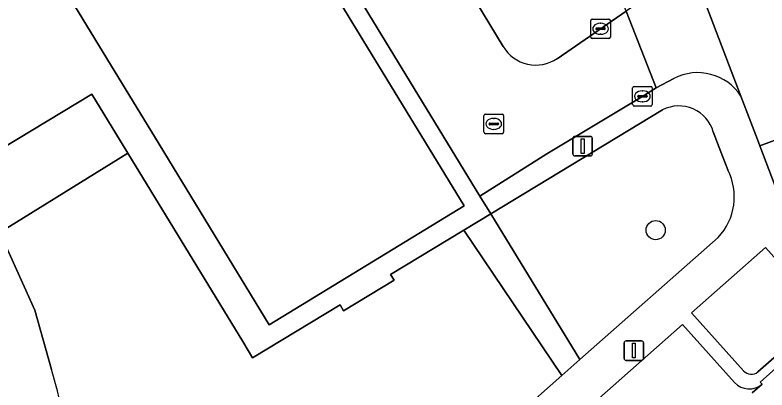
# Model space of a CAD drawing. Extents: x 159960 to 160866, y 382700 to 383354.
# Drawn here: x 160353.88 to 160392.26, y 382919.01 to 382938.14 of the extents above; entities that cross this region are included whole.
import ezdxf

# ---------------------------------------------------------------- set-up
doc = ezdxf.new("R2010")
doc.units = 0
for name, color, linetype in [('IMGEO_Boom', 7, 'Continuous'), ('IMGEO_Erf', 7, 'Continuous'), ('IMGEO_Groenvoorziening', 7, 'Continuous'), ('IMGEO_Kolk', 7, 'Continuous'), ('IMGEO_Lichtmast', 7, 'Continuous'), ('IMGEO_Pand', 7, 'Continuous'), ('IMGEO_Parkeervlak_open', 7, 'Continuous'), ('IMGEO_Rijbaan_lokaal_open', 7, 'Continuous'), ('IMGEO_Rioolput', 7, 'Continuous'), ('IMGEO_Voetpad_open', 7, 'Continuous')]:
    doc.layers.add(name, color=color, linetype=linetype)

msp = doc.modelspace()

# ---------------------------------------------------------------- linework, layer by layer
at = {"layer": 'IMGEO_Boom'}
msp.add_circle((160386.583, 382927.164), 0.489, dxfattribs=at)
at = {"layer": 'IMGEO_Erf'}
for points in [[(160351.678, 382930.404), (160357.806, 382934.096), (160359.637, 382931.097), (160365.505, 382921.485), (160366.003, 382920.645), (160370.469, 382923.347), (160370.651, 382923.047), (160373.227, 382924.605), (160373.045, 382924.905), (160376.786, 382927.167), (160378.16, 382927.998), (160377.609, 382928.902), (160350.766, 382972.869)], [(160349.953, 382972.37), (160376.799, 382928.407), (160366.855, 382922.334), (160360.992, 382931.935), (160359.171, 382934.918), (160347.7, 382953.702)]]:
    msp.add_lwpolyline(points, dxfattribs=at)
at = {"layer": 'IMGEO_Groenvoorziening'}
for points in [[(160381.544, 382935.915), (160385.083, 382938.344), (160370.391, 382976.746)], [(160359.277, 382968.894), (160365.386, 382967.397), (160368.931, 382961.588), (160380.372, 382942.783), (160379.796, 382940.342), (160376.016, 382941.135), (160378.803, 382936.53)], [(160386.935, 382933.306), (160378.16, 382927.998), (160382.706, 382920.553), (160389.776, 382926.795)], [(160390.261, 382930.24), (160389.911, 382931.161), (160389.524, 382932.178)], [(160381.784, 382919.739), (160376.786, 382927.167), (160373.045, 382924.905), (160373.227, 382924.605), (160370.651, 382923.047), (160370.469, 382923.347), (160366.003, 382920.645), (160365.505, 382921.485), (160359.637, 382931.097), (160353.092, 382927.046), (160354.889, 382923.085), (160355.736, 382920.046)], [(160391.798, 382919.927), (160395.201, 382922.91), (160392.191, 382926.275), (160388.418, 382922.94), (160391.07, 382919.984)], [(160366.155, 382905.901), (160381.784, 382919.739)]]:
    msp.add_lwpolyline(points, dxfattribs=at)
for centre, radius, start, end in [((160380.465, 382937.521), 1.935, 210.802, 303.9059), ((160387.761, 382931.668), 1.835, 16.1514, 116.7641), ((160387.583, 382928.86), 3.013, 316.7169, 27.2558), ((160342.143, 382915.67), 14.28, 353.5961, 17.846), ((160391.463, 382920.327), 0.522, 221.1275, 309.9186)]:
    msp.add_arc(centre, radius, start, end, dxfattribs=at)
at = {"layer": 'IMGEO_Kolk'}
for p, q in [((160383.266, 382937.013), (160383.266, 382937.865)), ((160383.341, 382937.939), (160384.193, 382937.939)), ((160384.267, 382937.865), (160384.267, 382937.013)), ((160383.525, 382937.433), (160383.525, 382937.445)), ((160383.568, 382937.482), (160383.966, 382937.482)), ((160383.754, 382937.719), (160383.779, 382937.719)), ((160384.009, 382937.445), (160384.009, 382937.433)), ((160383.963, 382937.396), (160383.565, 382937.396)), ((160383.777, 382937.159), (160383.752, 382937.159)), ((160384.193, 382936.939), (160383.341, 382936.939)), ((160385.406, 382933.568), (160385.406, 382934.42)), ((160385.481, 382934.494), (160386.333, 382934.494)), ((160386.407, 382934.42), (160386.407, 382933.568)), ((160385.665, 382933.988), (160385.665, 382934)), ((160385.708, 382934.037), (160386.106, 382934.037)), ((160385.894, 382934.274), (160385.919, 382934.274)), ((160386.149, 382934), (160386.149, 382933.988)), ((160386.103, 382933.951), (160385.705, 382933.951)), ((160385.917, 382933.714), (160385.892, 382933.714)), ((160386.333, 382933.494), (160385.481, 382933.494))]:
    msp.add_line(p, q, dxfattribs=at)
for points in [[(160383.266, 382937.013), (160383.266, 382937.865)], [(160383.341, 382937.939), (160384.193, 382937.939)], [(160384.267, 382937.865), (160384.267, 382937.013)], [(160384.193, 382936.939), (160383.341, 382936.939)], [(160385.406, 382933.568), (160385.406, 382934.42)], [(160385.481, 382934.494), (160386.333, 382934.494)], [(160386.407, 382934.42), (160386.407, 382933.568)], [(160386.333, 382933.494), (160385.481, 382933.494)]]:
    msp.add_lwpolyline(points, dxfattribs=at)
for centre, radius, start, end in [((160383.343, 382937.863), 0.0765, 91.552, 178.448), ((160383.343, 382937.863), 0.0765, 91.552, 178.448), ((160384.191, 382937.863), 0.0765, 1.552, 88.448), ((160384.191, 382937.863), 0.0765, 1.552, 88.448), ((160383.565, 382937.442), 0.0403, 85.8775, 175.7526), ((160383.97, 382937.444), 0.0386, 1.7309, 96.639), ((160383.562, 382937.432), 0.0366, 178.938, 274.7102), ((160383.966, 382937.439), 0.043, 264.8664, 352.4533), ((160383.343, 382937.015), 0.0765, 181.552, 268.448), ((160383.343, 382937.015), 0.0765, 181.552, 268.448), ((160384.191, 382937.015), 0.0765, 271.552, 358.448), ((160384.191, 382937.015), 0.0765, 271.552, 358.448), ((160385.483, 382934.418), 0.0765, 91.552, 178.448), ((160385.483, 382934.418), 0.0765, 91.552, 178.448), ((160386.331, 382934.418), 0.0765, 1.552, 88.448), ((160386.331, 382934.418), 0.0765, 1.552, 88.448), ((160385.705, 382933.997), 0.0403, 85.8775, 175.7526), ((160385.702, 382933.987), 0.0366, 178.938, 274.7102), ((160386.106, 382933.994), 0.043, 264.8664, 352.4533), ((160386.11, 382933.999), 0.0386, 1.7309, 96.639), ((160385.483, 382933.57), 0.0765, 181.552, 268.448), ((160385.483, 382933.57), 0.0765, 181.552, 268.448), ((160386.331, 382933.57), 0.0765, 271.552, 358.448), ((160386.331, 382933.57), 0.0765, 271.552, 358.448)]:
    msp.add_arc(centre, radius, start, end, dxfattribs=at)
for centre, major_axis, ratio, start_param, end_param in [((160383.753, 382937.439), (-0.387, 0.002), 0.722429, 4.712389, 7.853982), ((160383.778, 382937.439), (-0.39, 0.002), 0.717154, 1.570796, 4.712389), ((160385.893, 382933.994), (-0.387, 0.002), 0.722429, 4.712389, 7.853982), ((160385.918, 382933.994), (-0.39, 0.002), 0.717154, 1.570796, 4.712389)]:
    msp.add_ellipse(centre, major_axis=major_axis, ratio=ratio, start_param=start_param, end_param=end_param, dxfattribs=at)
at = {"layer": 'IMGEO_Lichtmast'}
for p, q in [((160382.357, 382931.049), (160382.357, 382931.849)), ((160382.357, 382931.849), (160382.357, 382931.049)), ((160382.457, 382931.949), (160383.247, 382931.949)), ((160383.247, 382931.949), (160382.457, 382931.949)), ((160383.347, 382931.849), (160383.347, 382931.049)), ((160383.347, 382931.049), (160383.347, 382931.849)), ((160383.247, 382930.949), (160382.457, 382930.949)), ((160382.457, 382930.949), (160383.247, 382930.949)), ((160384.97, 382920.612), (160384.97, 382921.412)), ((160384.97, 382921.412), (160384.97, 382920.612)), ((160385.07, 382921.512), (160385.86, 382921.512)), ((160385.86, 382921.512), (160385.07, 382921.512)), ((160385.96, 382921.412), (160385.96, 382920.612)), ((160385.96, 382920.612), (160385.96, 382921.412)), ((160385.86, 382920.512), (160385.07, 382920.512)), ((160385.07, 382920.512), (160385.86, 382920.512))]:
    msp.add_line(p, q, dxfattribs=at)
for points in [[(160382.777, 382931.824), (160382.927, 382931.824), (160382.927, 382931.074), (160382.777, 382931.074), (160382.777, 382931.824)], [(160385.39, 382921.387), (160385.54, 382921.387), (160385.54, 382920.637), (160385.39, 382920.637), (160385.39, 382921.387)]]:
    msp.add_lwpolyline(points, dxfattribs=at)
for centre, start, end in [((160382.457, 382931.849), 90, 180), ((160382.457, 382931.849), 90, 180), ((160383.247, 382931.849), 0, 90), ((160383.247, 382931.849), 360, 90), ((160382.457, 382931.049), 180, 270), ((160382.457, 382931.049), 180, 270), ((160383.247, 382931.049), 270, 0), ((160383.247, 382931.049), 270, 0), ((160385.07, 382921.412), 90, 180), ((160385.07, 382921.412), 90, 180), ((160385.86, 382921.412), 0, 90), ((160385.86, 382921.412), 360, 90), ((160385.07, 382920.612), 180, 270), ((160385.07, 382920.612), 180, 270), ((160385.86, 382920.612), 270, 0), ((160385.86, 382920.612), 270, 0)]:
    msp.add_arc(centre, 0.1, start, end, dxfattribs=at)
at = {"layer": 'IMGEO_Pand'}
msp.add_lwpolyline([(160360.992, 382931.935), (160366.855, 382922.334), (160376.799, 382928.407), (160349.953, 382972.37), (160340.008, 382966.298), (160345.878, 382956.686), (160347.7, 382953.702), (160359.171, 382934.918)], close=True, dxfattribs=at)
at = {"layer": 'IMGEO_Parkeervlak_open'}
for points in [[(160390.603, 382919.386), (160387.951, 382922.339), (160380.575, 382915.828), (160382.519, 382913.635), (160383.011, 382913.08)], [(160391.511, 382918.854), (160392.017, 382919.3)]]:
    msp.add_lwpolyline(points, dxfattribs=at)
msp.add_arc((160391.356, 382920.092), 1.032, 223.1692, 309.8699, dxfattribs=at)
at = {"layer": 'IMGEO_Rijbaan_lokaal_open'}
for points in [[(160374.234, 382977.967), (160382.246, 382956.868), (160387.933, 382941.868), (160388.41, 382940.623), (160390.933, 382933.998), (160391.772, 382931.793), (160391.897, 382931.466), (160397.583, 382933.583), (160397.415, 382934.019), (160393.443, 382944.328), (160387.908, 382959.072), (160386.509, 382962.766), (160384.997, 382966.824), (160384.382, 382968.438), (160383.064, 382971.894), (160381.072, 382977.03)], [(160358.481, 382977.554), (160355.325, 382975.667), (160350.766, 382972.869), (160377.609, 382928.902), (160381.033, 382931.054), (160385.877, 382933.973), (160386.604, 382934.424), (160385.083, 382938.344), (160381.544, 382935.915)], [(160378.803, 382936.53), (160376.016, 382941.135), (160359.277, 382968.894)], [(160390.933, 382933.998), (160388.41, 382940.623), (160385.083, 382938.344), (160386.604, 382934.424), (160387.506, 382934.898)], [(160397.583, 382933.583), (160391.897, 382931.466), (160393.325, 382927.714)], [(160396.836, 382923.793), (160391.917, 382919.406), (160392.017, 382919.3), (160391.511, 382918.854)]]:
    msp.add_lwpolyline(points, dxfattribs=at)
for centre, radius, start, end in [((160380.465, 382937.521), 1.935, 210.802, 303.9059), ((160388.73, 382932.584), 2.617, 32.6881, 117.8824)]:
    msp.add_arc(centre, radius, start, end, dxfattribs=at)
at = {"layer": 'IMGEO_Rioolput'}
for p, q in [((160377.817, 382932.16), (160377.817, 382933.012)), ((160377.892, 382933.086), (160378.744, 382933.086)), ((160378.305, 382932.866), (160378.33, 382932.866)), ((160378.818, 382933.012), (160378.818, 382932.16)), ((160378.076, 382932.58), (160378.076, 382932.592)), ((160378.514, 382932.543), (160378.116, 382932.543)), ((160378.119, 382932.629), (160378.517, 382932.629)), ((160378.56, 382932.592), (160378.56, 382932.58)), ((160378.744, 382932.086), (160377.892, 382932.086)), ((160378.328, 382932.306), (160378.303, 382932.306))]:
    msp.add_line(p, q, dxfattribs=at)
for points in [[(160377.817, 382932.16), (160377.817, 382933.012)], [(160377.892, 382933.086), (160378.744, 382933.086)], [(160378.818, 382933.012), (160378.818, 382932.16)], [(160378.744, 382932.086), (160377.892, 382932.086)]]:
    msp.add_lwpolyline(points, dxfattribs=at)
for centre, radius, start, end in [((160377.894, 382933.01), 0.0765, 91.552, 178.448), ((160377.894, 382933.01), 0.0765, 91.552, 178.448), ((160378.742, 382933.01), 0.0765, 1.552, 88.448), ((160378.742, 382933.01), 0.0765, 1.552, 88.448), ((160378.116, 382932.589), 0.0403, 85.8775, 175.7526), ((160378.113, 382932.579), 0.0366, 178.938, 274.7102), ((160378.517, 382932.586), 0.043, 264.8664, 352.4533), ((160378.521, 382932.591), 0.0386, 1.7309, 96.639), ((160377.894, 382932.162), 0.0765, 181.552, 268.448), ((160377.894, 382932.162), 0.0765, 181.552, 268.448), ((160378.742, 382932.162), 0.0765, 271.552, 358.448), ((160378.742, 382932.162), 0.0765, 271.552, 358.448)]:
    msp.add_arc(centre, radius, start, end, dxfattribs=at)
for centre, major_axis, ratio, start_param, end_param in [((160378.304, 382932.586), (-0.387, 0.002), 0.722429, 4.712389, 7.853982), ((160378.329, 382932.586), (-0.39, 0.002), 0.717154, 1.570796, 4.712389)]:
    msp.add_ellipse(centre, major_axis=major_axis, ratio=ratio, start_param=start_param, end_param=end_param, dxfattribs=at)
at = {"layer": 'IMGEO_Voetpad_open'}
for points in [[(160355.736, 382920.046), (160354.889, 382923.085), (160353.092, 382927.046), (160359.637, 382931.097), (160357.806, 382934.096), (160351.678, 382930.404), (160342.347, 382950.494), (160346.336, 382952.885)], [(160387.506, 382934.898), (160386.604, 382934.424), (160385.877, 382933.973), (160381.033, 382931.054), (160377.609, 382928.902), (160378.16, 382927.998), (160386.935, 382933.306)], [(160392.017, 382919.3), (160391.917, 382919.406), (160396.836, 382923.793), (160393.325, 382927.714), (160391.897, 382931.466), (160391.772, 382931.793), (160390.933, 382933.998)], [(160389.524, 382932.178), (160389.911, 382931.161), (160390.261, 382930.24)], [(160389.776, 382926.795), (160382.706, 382920.553), (160381.784, 382919.739), (160366.155, 382905.901)], [(160391.07, 382919.984), (160388.418, 382922.94), (160392.191, 382926.275)], [(160392.191, 382926.275), (160395.201, 382922.91), (160391.798, 382919.927)], [(160370.607, 382901.713), (160367.938, 382904.662), (160379.078, 382914.503), (160381.031, 382912.321), (160382.519, 382913.635), (160380.575, 382915.828), (160387.951, 382922.339)], [(160387.951, 382922.339), (160390.603, 382919.386)]]:
    msp.add_lwpolyline(points, dxfattribs=at)
msp.add_lwpolyline([(160378.16, 382927.998), (160376.786, 382927.167), (160381.784, 382919.739), (160382.706, 382920.553)], close=True, dxfattribs=at)
for centre, radius, start, end in [((160388.73, 382932.584), 2.617, 32.6881, 117.8824), ((160387.761, 382931.668), 1.835, 16.1514, 116.7641), ((160387.583, 382928.86), 3.013, 316.7169, 27.2558), ((160342.143, 382915.67), 14.28, 353.5961, 17.846), ((160391.463, 382920.327), 0.522, 221.1275, 309.9186), ((160391.356, 382920.092), 1.032, 223.1692, 309.8699)]:
    msp.add_arc(centre, radius, start, end, dxfattribs=at)

doc.saveas('drawing.dxf')
